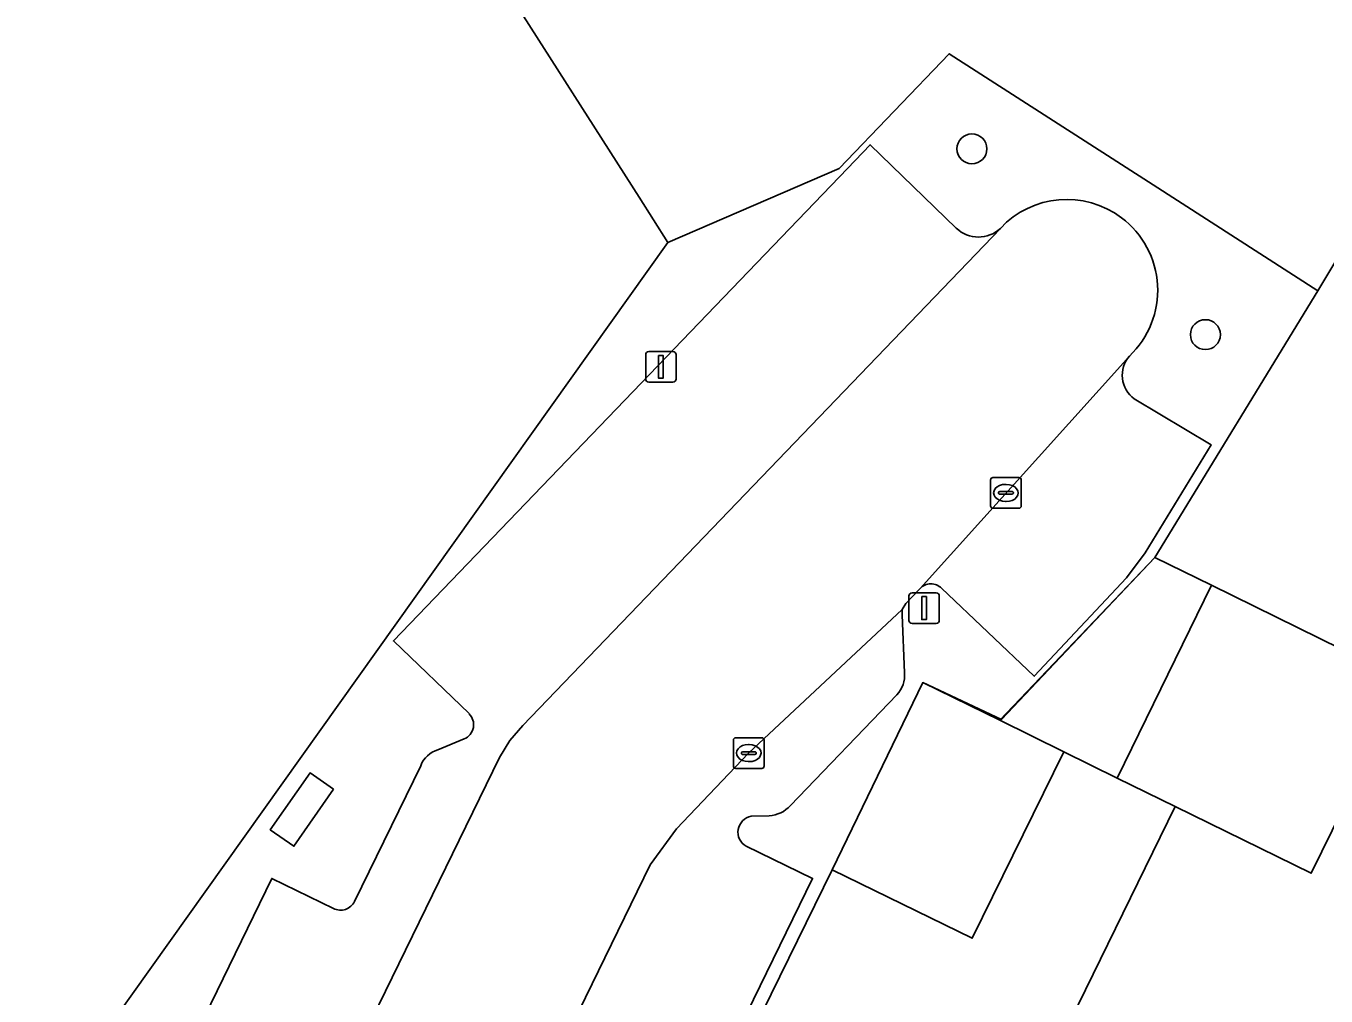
# Model space of a CAD drawing. Extents: x 159817 to 160765, y 380688 to 381638.
# Drawn here: x 160285.29 to 160327.73, y 381562.83 to 381594.51 of the extents above; entities that cross this region are included whole.
import ezdxf

# ---------------------------------------------------------------- set-up
doc = ezdxf.new("R2010")
doc.units = 0
for name, color, linetype in [('IMGEO_Boom', 7, 'Continuous'), ('IMGEO_Erf', 7, 'Continuous'), ('IMGEO_Hek', 7, 'Continuous'), ('IMGEO_Kolk', 7, 'Continuous'), ('IMGEO_Lichtmast', 7, 'Continuous'), ('IMGEO_Muur', 7, 'Continuous'), ('IMGEO_Pand', 7, 'Continuous'), ('IMGEO_Parkeervlak_open', 7, 'Continuous'), ('IMGEO_Rijbaan_lokaal_open', 7, 'Continuous'), ('IMGEO_Terreindeel_gesloten', 7, 'Continuous'), ('IMGEO_Voetpad_open', 7, 'Continuous')]:
    doc.layers.add(name, color=color, linetype=linetype)

msp = doc.modelspace()

# ---------------------------------------------------------------- linework, layer by layer
at = {"layer": 'IMGEO_Boom'}
for centre in [(160316.17, 381590.499), (160323.79, 381584.43)]:
    msp.add_circle(centre, 0.489, dxfattribs=at)
at = {"layer": 'IMGEO_Erf'}
msp.add_lwpolyline([(160288.127, 381615.836), (160305.303, 381588.917), (160306.244, 381587.443), (160311.835, 381589.861), (160315.422, 381593.607), (160322.082, 381589.323), (160327.457, 381585.866), (160328.082, 381586.891)], dxfattribs=at)
for points in [[(160330.328, 381573.129), (160323.988, 381576.246), (160320.913, 381569.947), (160322.802, 381569.021), (160327.247, 381566.842)], [(160319.165, 381570.804), (160317.079, 381571.834), (160314.564, 381573.066), (160311.603, 381566.955), (160316.18, 381564.715)]]:
    msp.add_lwpolyline(points, close=True, dxfattribs=at)
at = {"layer": 'IMGEO_Hek'}
for points in [[(160311.835, 381589.861), (160315.422, 381593.607)], [(160311.835, 381589.861), (160306.244, 381587.443)]]:
    msp.add_lwpolyline(points, dxfattribs=at)
at = {"layer": 'IMGEO_Kolk'}
for p, q in [((160316.779, 381578.835), (160316.779, 381579.687)), ((160316.854, 381579.761), (160317.706, 381579.761)), ((160317.267, 381579.541), (160317.292, 381579.541)), ((160317.78, 381579.687), (160317.78, 381578.835)), ((160317.038, 381579.255), (160317.038, 381579.267)), ((160317.476, 381579.218), (160317.078, 381579.218)), ((160317.081, 381579.304), (160317.479, 381579.304)), ((160317.29, 381578.981), (160317.265, 381578.981)), ((160317.522, 381579.267), (160317.522, 381579.255)), ((160317.706, 381578.761), (160316.854, 381578.761)), ((160308.385, 381570.339), (160308.385, 381571.191)), ((160308.46, 381571.265), (160309.312, 381571.265)), ((160308.873, 381571.045), (160308.898, 381571.045)), ((160309.386, 381571.191), (160309.386, 381570.339)), ((160308.644, 381570.759), (160308.644, 381570.771)), ((160309.082, 381570.722), (160308.684, 381570.722)), ((160308.687, 381570.808), (160309.085, 381570.808)), ((160308.896, 381570.485), (160308.871, 381570.485)), ((160309.128, 381570.771), (160309.128, 381570.759)), ((160309.312, 381570.265), (160308.46, 381570.265))]:
    msp.add_line(p, q, dxfattribs=at)
for points in [[(160316.779, 381578.835), (160316.779, 381579.687)], [(160316.854, 381579.761), (160317.706, 381579.761)], [(160317.78, 381579.687), (160317.78, 381578.835)], [(160317.706, 381578.761), (160316.854, 381578.761)], [(160308.385, 381570.339), (160308.385, 381571.191)], [(160308.46, 381571.265), (160309.312, 381571.265)], [(160309.386, 381571.191), (160309.386, 381570.339)], [(160309.312, 381570.265), (160308.46, 381570.265)]]:
    msp.add_lwpolyline(points, dxfattribs=at)
for centre, radius, start, end in [((160316.856, 381579.685), 0.0765, 91.552, 178.448), ((160316.856, 381579.685), 0.0765, 91.552, 178.448), ((160317.704, 381579.685), 0.0765, 1.552, 88.448), ((160317.704, 381579.685), 0.0765, 1.552, 88.448), ((160317.078, 381579.264), 0.0403, 85.8775, 175.7526), ((160317.075, 381579.254), 0.0366, 178.938, 274.7102), ((160317.479, 381579.261), 0.043, 264.8664, 352.4533), ((160317.483, 381579.266), 0.0386, 1.7309, 96.639), ((160316.856, 381578.837), 0.0765, 181.552, 268.448), ((160316.856, 381578.837), 0.0765, 181.552, 268.448), ((160317.704, 381578.837), 0.0765, 271.552, 358.448), ((160317.704, 381578.837), 0.0765, 271.552, 358.448), ((160308.462, 381571.189), 0.0765, 91.552, 178.448), ((160308.462, 381571.189), 0.0765, 91.552, 178.448), ((160309.31, 381571.189), 0.0765, 1.552, 88.448), ((160309.31, 381571.189), 0.0765, 1.552, 88.448), ((160308.684, 381570.768), 0.0403, 85.8775, 175.7526), ((160308.681, 381570.758), 0.0366, 178.938, 274.7102), ((160309.085, 381570.765), 0.043, 264.8664, 352.4533), ((160309.089, 381570.77), 0.0386, 1.7309, 96.639), ((160308.462, 381570.341), 0.0765, 181.552, 268.448), ((160308.462, 381570.341), 0.0765, 181.552, 268.448), ((160309.31, 381570.341), 0.0765, 271.552, 358.448), ((160309.31, 381570.341), 0.0765, 271.552, 358.448)]:
    msp.add_arc(centre, radius, start, end, dxfattribs=at)
for centre, major_axis, ratio, start_param, end_param in [((160317.266, 381579.261), (-0.387, 0.002), 0.722429, 4.712389, 7.853982), ((160317.291, 381579.261), (-0.39, 0.002), 0.717154, 1.570796, 4.712389), ((160308.872, 381570.765), (-0.387, 0.002), 0.722429, 4.712389, 7.853982), ((160308.897, 381570.765), (-0.39, 0.002), 0.717154, 1.570796, 4.712389)]:
    msp.add_ellipse(centre, major_axis=major_axis, ratio=ratio, start_param=start_param, end_param=end_param, dxfattribs=at)
at = {"layer": 'IMGEO_Lichtmast'}
for p, q in [((160305.521, 381582.979), (160305.521, 381583.779)), ((160305.521, 381583.779), (160305.521, 381582.979)), ((160305.621, 381583.879), (160306.411, 381583.879)), ((160306.411, 381583.879), (160305.621, 381583.879)), ((160306.511, 381583.779), (160306.511, 381582.979)), ((160306.511, 381582.979), (160306.511, 381583.779)), ((160306.411, 381582.879), (160305.621, 381582.879)), ((160305.621, 381582.879), (160306.411, 381582.879)), ((160314.214, 381575.998), (160315.004, 381575.998)), ((160315.004, 381575.998), (160314.214, 381575.998)), ((160314.114, 381575.098), (160314.114, 381575.898)), ((160314.114, 381575.898), (160314.114, 381575.098)), ((160315.104, 381575.898), (160315.104, 381575.098)), ((160315.104, 381575.098), (160315.104, 381575.898)), ((160315.004, 381574.998), (160314.214, 381574.998)), ((160314.214, 381574.998), (160315.004, 381574.998))]:
    msp.add_line(p, q, dxfattribs=at)
for points in [[(160305.941, 381583.754), (160306.091, 381583.754), (160306.091, 381583.004), (160305.941, 381583.004), (160305.941, 381583.754)], [(160314.534, 381575.873), (160314.684, 381575.873), (160314.684, 381575.123), (160314.534, 381575.123), (160314.534, 381575.873)]]:
    msp.add_lwpolyline(points, dxfattribs=at)
for centre, start, end in [((160305.621, 381583.779), 90, 180), ((160305.621, 381583.779), 90, 180), ((160306.411, 381583.779), 0, 90), ((160306.411, 381583.779), 360, 90), ((160305.621, 381582.979), 180, 270), ((160305.621, 381582.979), 180, 270), ((160306.411, 381582.979), 270, 0), ((160306.411, 381582.979), 270, 0), ((160314.214, 381575.898), 90, 180), ((160314.214, 381575.898), 90, 180), ((160315.004, 381575.898), 0, 90), ((160315.004, 381575.898), 360, 90), ((160314.214, 381575.098), 180, 270), ((160314.214, 381575.098), 180, 270), ((160315.004, 381575.098), 270, 0), ((160315.004, 381575.098), 270, 0)]:
    msp.add_arc(centre, 0.1, start, end, dxfattribs=at)
at = {"layer": 'IMGEO_Muur'}
for points in [[(160315.422, 381593.607), (160322.082, 381589.323)], [(160322.082, 381589.323), (160327.457, 381585.866)], [(160311.603, 381566.955), (160314.564, 381573.066), (160317.14, 381571.862), (160322.144, 381577.153)]]:
    msp.add_lwpolyline(points, dxfattribs=at)
at = {"layer": 'IMGEO_Pand'}
msp.add_lwpolyline([(160277.654, 381547.301), (160296.723, 381574.075), (160306.244, 381587.443), (160305.303, 381588.917), (160288.127, 381615.836), (160287.579, 381615.486), (160287.982, 381614.855), (160272.991, 381605.29)], dxfattribs=at)
for points in [[(160331.5, 381581.277), (160331.616, 381581.459), (160333.057, 381583.719), (160328.082, 381586.891), (160327.457, 381585.866), (160322.144, 381577.153), (160323.988, 381576.246), (160330.328, 381573.129), (160332.859, 381571.952), (160335.076, 381575.388), (160329.874, 381578.726)], [(160323.988, 381576.246), (160322.144, 381577.153), (160317.079, 381571.834), (160319.165, 381570.804), (160320.913, 381569.947)], [(160330.328, 381573.129), (160327.247, 381566.842), (160322.802, 381569.021), (160317.933, 381559.045), (160318.087, 381558.97), (160318.515, 381559.808), (160319, 381559.581), (160318.722, 381558.946), (160321.402, 381557.626), (160321.716, 381558.227), (160323.565, 381557.338), (160324.541, 381559.364), (160327.277, 381558.053), (160327.428, 381557.98), (160330.892, 381565.114), (160331.04, 381565.042), (160334.101, 381571.336), (160332.859, 381571.952)], [(160322.802, 381569.021), (160320.913, 381569.947), (160319.165, 381570.804), (160316.18, 381564.715), (160311.603, 381566.955), (160305.365, 381554.212), (160310.816, 381551.506), (160312.657, 381555.291), (160312.611, 381555.392), (160312.894, 381556.002), (160313.515, 381555.686), (160314.846, 381558.397), (160314.21, 381558.715), (160315.068, 381560.434), (160317.933, 381559.045)]]:
    msp.add_lwpolyline(points, close=True, dxfattribs=at)
at = {"layer": 'IMGEO_Parkeervlak_open'}
for points in [[(160315.66, 381587.906), (160312.848, 381590.634), (160312.105, 381589.861), (160297.288, 381574.425), (160299.755, 381572.052)], [(160300.753, 381570.625), (160301.091, 381571.17), (160301.512, 381571.66), (160317.098, 381587.902)], [(160321.309, 381583.728), (160314.476, 381576.141)], [(160315.178, 381576.146), (160318.202, 381573.274), (160321.218, 381576.489), (160321.823, 381577.306), (160323.983, 381580.828), (160321.466, 381582.331)], [(160313.965, 381573.386), (160313.889, 381575.275), (160313.898, 381575.449), (160308.882, 381570.766), (160306.528, 381568.286), (160305.669, 381567.115), (160292.813, 381540.736)], [(160310.247, 381569.053), (160313.714, 381572.672)], [(160299.596, 381571.226), (160298.741, 381570.869)], [(160287.403, 381543.245), (160300.753, 381570.625)], [(160298.177, 381570.353), (160296.014, 381565.921)], [(160308.967, 381568.7), (160309.547, 381568.714)], [(160299.518, 381552.682), (160303.259, 381550.859), (160310.97, 381566.672), (160308.799, 381567.721)], [(160295.333, 381565.687), (160293.317, 381566.669), (160283.375, 381546.248), (160286.927, 381544.531)]]:
    msp.add_lwpolyline(points, dxfattribs=at)
for centre, radius, start, end in [((160316.381, 381588.661), 1.044, 226.3202, 313.3611), ((160322.03, 381583.102), 0.955, 139.0279, 233.7965), ((160314.829, 381575.803), 0.489, 44.544, 136.2722), ((160313.117, 381573.283), 0.854, 314.3361, 6.9266), ((160299.399, 381571.692), 0.506, 292.9266, 45.2818), ((160298.977, 381570.044), 0.858, 105.9917, 158.9187), ((160309.48, 381569.744), 1.033, 273.7145, 317.966), ((160309.062, 381568.18), 0.529, 100.3858, 240.1396), ((160295.56, 381566.135), 0.502, 243.1139, 334.8128)]:
    msp.add_arc(centre, radius, start, end, dxfattribs=at)
at = {"layer": 'IMGEO_Rijbaan_lokaal_open'}
for points in [[(160317.098, 381587.902), (160301.512, 381571.66), (160301.091, 381571.17), (160300.753, 381570.625), (160287.403, 381543.245), (160287.125, 381542.749), (160292.539, 381540.113), (160292.732, 381540.57), (160292.813, 381540.736), (160305.669, 381567.115), (160306.528, 381568.286), (160308.882, 381570.766)], [(160308.882, 381570.766), (160313.898, 381575.449), (160314.007, 381575.652), (160314.476, 381576.141), (160321.309, 381583.728)]]:
    msp.add_lwpolyline(points, dxfattribs=at)
for centre, radius, start, end in [((160319.268, 381585.881), 2.966, 53.0238, 137.0357), ((160319.267, 381585.88), 2.967, 313.4944, 53.0112)]:
    msp.add_arc(centre, radius, start, end, dxfattribs=at)
at = {"layer": 'IMGEO_Terreindeel_gesloten'}
msp.add_lwpolyline([(160295.334, 381569.585), (160294.568, 381570.117), (160293.264, 381568.259), (160294.037, 381567.719)], close=True, dxfattribs=at)
at = {"layer": 'IMGEO_Voetpad_open'}
for points in [[(160322.082, 381589.323), (160315.422, 381593.607), (160311.835, 381589.861), (160306.244, 381587.443), (160296.723, 381574.075), (160277.654, 381547.301), (160287.125, 381542.749), (160287.403, 381543.245)], [(160299.755, 381572.052), (160297.288, 381574.425), (160312.105, 381589.861), (160312.848, 381590.634), (160315.66, 381587.906)], [(160292.813, 381540.736), (160292.732, 381540.57), (160292.539, 381540.113), (160297.344, 381537.77), (160299.181, 381541.556), (160301.262, 381545.859), (160303.125, 381549.631), (160305.365, 381554.212), (160311.603, 381566.955), (160314.564, 381573.066), (160317.079, 381571.834), (160322.144, 381577.153), (160327.457, 381585.866), (160322.082, 381589.323)], [(160321.466, 381582.331), (160323.983, 381580.828), (160321.823, 381577.306), (160321.218, 381576.489), (160318.202, 381573.274), (160315.178, 381576.146)], [(160314.476, 381576.141), (160314.007, 381575.652), (160313.898, 381575.449), (160313.889, 381575.275), (160313.965, 381573.386)], [(160313.714, 381572.672), (160310.247, 381569.053)], [(160298.741, 381570.869), (160299.596, 381571.226)], [(160296.014, 381565.921), (160298.177, 381570.353)], [(160309.547, 381568.714), (160308.967, 381568.7)], [(160308.799, 381567.721), (160310.97, 381566.672), (160303.259, 381550.859), (160299.518, 381552.682)], [(160286.927, 381544.531), (160283.375, 381546.248), (160293.317, 381566.669), (160295.333, 381565.687)]]:
    msp.add_lwpolyline(points, dxfattribs=at)
msp.add_lwpolyline([(160295.334, 381569.585), (160294.037, 381567.719), (160293.264, 381568.259), (160294.568, 381570.117)], close=True, dxfattribs=at)
for centre, radius, start, end in [((160319.268, 381585.881), 2.966, 53.0238, 137.0357), ((160316.381, 381588.661), 1.044, 226.3202, 313.3611), ((160319.267, 381585.88), 2.967, 313.4944, 53.0112), ((160322.03, 381583.102), 0.955, 139.0279, 233.7965), ((160314.829, 381575.803), 0.489, 44.544, 136.2722), ((160313.117, 381573.283), 0.854, 314.3361, 6.9266), ((160299.399, 381571.692), 0.506, 292.9266, 45.2818), ((160298.977, 381570.044), 0.858, 105.9917, 158.9187), ((160309.48, 381569.744), 1.033, 273.7145, 317.966), ((160309.062, 381568.18), 0.529, 100.3858, 240.1396), ((160295.56, 381566.135), 0.502, 243.1139, 334.8128)]:
    msp.add_arc(centre, radius, start, end, dxfattribs=at)

doc.saveas('drawing.dxf')
